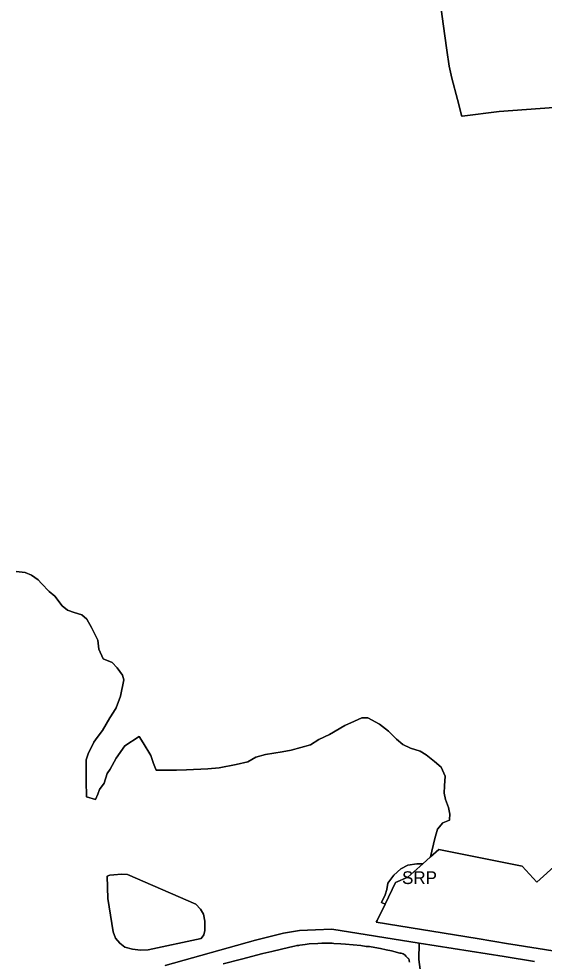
# Model space of a CAD drawing. Extents: x 598968 to 613553, y 4409678 to 4430833.
# Drawn here: x 606653 to 607149, y 4416375 to 4417266 of the extents above; entities that cross this region are included whole.
import ezdxf

# ---------------------------------------------------------------- set-up
doc = ezdxf.new("R2010")
doc.units = 0
for name, color, linetype in [('1', 7, 'Continuous'), ('Polígon industrial de Maó (naus i rafals) - ANNEX III D', 7, 'Continuous'), ('Sòl Rústic Protegit', 7, 'Continuous')]:
    doc.layers.add(name, color=color, linetype=linetype)

msp = doc.modelspace()

# ---------------------------------------------------------------- linework, layer by layer
at = {"layer": '1'}
for points in [[(607163.4465, 4416384.1234), (607166.2737, 4416401.3843), (607167.2644, 4416408.2936), (607168.6943, 4416415.2534), (607170.9668, 4416429.4365), (607176.7537, 4416465.5525), (607178.3436, 4416474.6524), (607178.5036, 4416476.1423), (607181.5374, 4416485.3831), (607180.6417, 4416484.6408), (607142.2689, 4416449.8628), (607128.5101, 4416464.9802), (607049.7261, 4416480.7842), (607041.8879, 4416473.8212), (607034.4301, 4416467.1962), (607020.2629, 4416454.6108), (607008.6601, 4416449.6102), (606998.8249, 4416429.3186), (606991.3041, 4416413.8024), (606990.5165, 4416412.1774), (607085.9131, 4416396.7506), (607115.4633, 4416391.7362), (607117.6201, 4416391.3702)], [(606774.9901, 4416385.9402), (606825.0201, 4416396.7102), (606827.5101, 4416400.3502), (606828.5001, 4416404.4902), (606828.3401, 4416413.2702), (606827.3401, 4416419.7402), (606824.3601, 4416424.3802), (606819.8901, 4416429.1802), (606755.2701, 4416457.3502), (606749.7601, 4416457.6502), (606742.5101, 4416457.0202), (606738.7001, 4416456.6802), (606736.2201, 4416455.6902), (606736.7101, 4416434.4802), (606741.8501, 4416403.1702), (606744.0001, 4416397.0402), (606747.9801, 4416392.2302), (606752.9501, 4416388.5902), (606760.0801, 4416386.7702), (606767.7001, 4416385.7702)]]:
    msp.add_lwpolyline(points, close=True, dxfattribs=at)
for points in [[(607032.9565, 4416360.2922), (607030.6965, 4416376.8919), (607031.1895, 4416392.3202), (606948.4295, 4416405.446), (606933.2098, 4416404.8904), (606917.9901, 4416404.335), (606902.9705, 4416401.7145), (606876.3512, 4416395.3537), (606790.9032, 4416371.2512)], [(606845.7414, 4416372.8224), (606863.1713, 4416377.3127), (606883.311, 4416382.493), (606891.7309, 4416384.3731), (606908.6807, 4416388.5033), (606913.1806, 4416389.5334), (606915.4606, 4416390.1634), (606917.2206, 4416390.3035), (606918.2506, 4416390.4935), (606923.3205, 4416391.1336), (606927.0905, 4416391.6136), (606935.3304, 4416392.1738), (606939.1903, 4416392.3438), (606941.8403, 4416392.4639), (606948.7602, 4416392.244), (606950.5402, 4416392.124), (606957.0701, 4416391.6641), (606961.4701, 4416391.3442), (606975.8599, 4416390.0445), (606981.0799, 4416389.3646), (606984.1898, 4416389.1346), (606989.0298, 4416388.2047), (606994.3997, 4416387.2048), (606999.9396, 4416386.095), (607005.0095, 4416384.9951), (607012.7295, 4416383.0152), (607014.0994, 4416382.8352), (607015.0594, 4416382.5553), (607015.9994, 4416382.2953), (607016.9794, 4416381.8153), (607017.8394, 4416381.0453), (607018.5694, 4416380.2053), (607019.1094, 4416379.4954), (607019.5594, 4416378.8354), (607019.9394, 4416378.5054), (607020.3694, 4416378.1754), (607020.8694, 4416377.7854), (607021.2794, 4416377.1554), (607021.5494, 4416376.4954), (607021.6994, 4416375.6055), (607021.8494, 4416374.4655)], [(607140.0037, 4416375.0621), (607111.2503, 4416379.6224), (607031.1895, 4416392.3202), (607030.6965, 4416376.8919), (607032.9565, 4416360.2922)]]:
    msp.add_lwpolyline(points, dxfattribs=at)
at = {"layer": 'Polígon industrial de Maó (naus i rafals) - ANNEX III D'}
msp.add_lwpolyline([(607021.8494, 4416374.4655), (607021.6994, 4416375.6055), (607021.5494, 4416376.4954), (607021.2794, 4416377.1554), (607020.8694, 4416377.7854), (607020.3694, 4416378.1754), (607019.9394, 4416378.5054), (607019.5594, 4416378.8354), (607019.1094, 4416379.4954), (607018.5694, 4416380.2053), (607017.8394, 4416381.0453), (607016.9794, 4416381.8153), (607015.9994, 4416382.2953), (607015.0594, 4416382.5553), (607014.0994, 4416382.8352), (607012.7295, 4416383.0152), (607005.0095, 4416384.9951), (606999.9396, 4416386.095), (606994.3997, 4416387.2048), (606989.0298, 4416388.2047), (606984.1898, 4416389.1346), (606981.0799, 4416389.3646), (606975.8599, 4416390.0445), (606961.4701, 4416391.3442), (606957.0701, 4416391.6641), (606950.5402, 4416392.124), (606948.7602, 4416392.244), (606941.8403, 4416392.4639), (606939.1903, 4416392.3438), (606935.3304, 4416392.1738), (606927.0905, 4416391.6136), (606923.3205, 4416391.1336), (606918.2506, 4416390.4935), (606917.2206, 4416390.3035), (606915.4606, 4416390.1634), (606913.1806, 4416389.5334), (606908.6807, 4416388.5033), (606891.7309, 4416384.3731), (606883.311, 4416382.493), (606863.1713, 4416377.3127), (606845.7414, 4416372.8224)], dxfattribs=at)
at = {"layer": 'Sòl Rústic Protegit'}
for points in [[(607158.3795, 4417182.197), (607106.8165, 4417178.197), (607071.5531, 4417173.7032), (607071.5035, 4417173.6968), (607067.3787, 4417189.6968), (607062.0037, 4417209.6968), (607059.4411, 4417221.197), (607057.2537, 4417236.197), (607053.8163, 4417261.197), (607050.4413, 4417284.697)], [(607050.4413, 4417284.697), (607053.8163, 4417261.197), (607057.2537, 4417236.197), (607059.4411, 4417221.197), (607062.0037, 4417209.6968), (607067.3787, 4417189.6968), (607071.5035, 4417173.6968), (607071.5531, 4417173.7032), (607106.8165, 4417178.197), (607158.3795, 4417182.197)], [(607163.4465, 4416384.1234), (607117.6201, 4416391.3702), (607115.4633, 4416391.7362), (607085.9131, 4416396.7506), (606990.5165, 4416412.1774), (606991.3041, 4416413.8024), (606998.8249, 4416429.3186), (606995.3125, 4416430.696), (606998.8125, 4416438.196), (607000.3751, 4416443.1962), (607001.4377, 4416449.1962), (607007.2503, 4416456.6962), (607013.6253, 4416462.6962), (607020.5003, 4416466.1962), (607028.8129, 4416467.1962), (607034.4301, 4416467.1962), (607041.8879, 4416473.8212), (607045.9383, 4416491.1962), (607048.3133, 4416500.1962), (607053.5009, 4416506.1962), (607059.6259, 4416508.6962), (607059.6885, 4416509.1962), (607060.1259, 4416514.1962), (607058.8135, 4416520.6962), (607055.9385, 4416528.1962), (607054.6885, 4416534.1962), (607054.8761, 4416541.1962), (607055.5635, 4416550.1962), (607051.7511, 4416558.6962), (607045.4385, 4416564.1962), (607037.6259, 4416570.1962), (607031.8759, 4416573.6962), (607022.8133, 4416576.6962), (607015.7507, 4416580.1962), (607009.6883, 4416585.1962), (607002.1881, 4416592.6962), (606993.4381, 4416599.1962), (606982.4381, 4416605.1962), (606976.9379, 4416605.1962), (606969.8753, 4416602.1962), (606960.8753, 4416598.1962), (606946.4375, 4416589.6962), (606936.1875, 4416584.6962), (606928.2499, 4416579.6962), (606909.9997, 4416574.696), (606901.4371, 4416573.196), (606885.6869, 4416570.696), (606876.7493, 4416568.196), (606869.0617, 4416563.696), (606858.1865, 4416561.196), (606841.9363, 4416558.196), (606831.3737, 4416557.196), (606810.9985, 4416556.196), (606801.6235, 4416555.696), (606787.4357, 4416555.696), (606782.3733, 4416555.696), (606779.9357, 4416562.196), (606777.3733, 4416569.696), (606770.2483, 4416581.696), (606766.3107, 4416587.696), (606752.8731, 4416578.6958), (606744.5603, 4416567.1958), (606738.9353, 4416556.6958), (606736.1227, 4416552.6958), (606733.3727, 4416543.6958), (606728.8727, 4416537.6958), (606727.1851, 4416533.1958), (606724.9975, 4416528.1958), (606716.6225, 4416530.6958), (606716.3725, 4416545.6958), (606716.4351, 4416553.6958), (606716.2475, 4416565.6958), (606718.0601, 4416571.1958), (606723.6853, 4416582.1958), (606726.7477, 4416586.6958), (606731.6229, 4416593.1958), (606738.5605, 4416605.1958), (606742.0605, 4416610.696), (606744.7481, 4416614.696), (606748.8107, 4416625.696), (606751.8107, 4416641.196), (606750.5607, 4416645.696), (606745.6233, 4416652.696), (606740.7481, 4416657.696), (606732.4981, 4416661.196), (606728.3731, 4416670.196), (606727.4357, 4416678.696), (606721.3731, 4416690.696), (606717.0607, 4416698.696), (606712.1231, 4416702.696), (606704.9355, 4416704.696), (606698.4979, 4416707.196), (606693.5605, 4416711.196), (606686.7479, 4416720.196), (606681.3103, 4416724.696), (606674.0603, 4416732.196), (606670.8103, 4416735.696), (606664.5603, 4416740.196), (606658.6227, 4416742.696), (606649.9975, 4416743.6958)], [(606649.9975, 4416743.6958), (606658.6227, 4416742.696), (606664.5603, 4416740.196), (606670.8103, 4416735.696), (606674.0603, 4416732.196), (606681.3103, 4416724.696), (606686.7479, 4416720.196), (606693.5605, 4416711.196), (606698.4979, 4416707.196), (606704.9355, 4416704.696), (606712.1231, 4416702.696), (606717.0607, 4416698.696), (606721.3731, 4416690.696), (606727.4357, 4416678.696), (606728.3731, 4416670.196), (606732.4981, 4416661.196), (606740.7481, 4416657.696), (606745.6233, 4416652.696), (606750.5607, 4416645.696), (606751.8107, 4416641.196), (606748.8107, 4416625.696), (606744.7481, 4416614.696), (606742.0605, 4416610.696), (606738.5605, 4416605.1958), (606731.6229, 4416593.1958), (606726.7477, 4416586.6958), (606723.6853, 4416582.1958), (606718.0601, 4416571.1958), (606716.2475, 4416565.6958), (606716.4351, 4416553.6958), (606716.3725, 4416545.6958), (606716.6225, 4416530.6958), (606724.9975, 4416528.1958), (606727.1851, 4416533.1958), (606728.8727, 4416537.6958), (606733.3727, 4416543.6958), (606736.1227, 4416552.6958), (606738.9353, 4416556.6958), (606744.5603, 4416567.1958), (606752.8731, 4416578.6958), (606766.3107, 4416587.696), (606770.2483, 4416581.696), (606777.3733, 4416569.696), (606779.9357, 4416562.196), (606782.3733, 4416555.696), (606787.4357, 4416555.696), (606801.6235, 4416555.696), (606810.9985, 4416556.196), (606831.3737, 4416557.196), (606841.9363, 4416558.196), (606858.1865, 4416561.196), (606869.0617, 4416563.696), (606876.7493, 4416568.196), (606885.6869, 4416570.696), (606901.4371, 4416573.196), (606909.9997, 4416574.696), (606928.2499, 4416579.6962), (606936.1875, 4416584.6962), (606946.4375, 4416589.6962), (606960.8753, 4416598.1962), (606969.8753, 4416602.1962), (606976.9379, 4416605.1962), (606982.4381, 4416605.1962), (606993.4381, 4416599.1962), (607002.1881, 4416592.6962), (607009.6883, 4416585.1962), (607015.7507, 4416580.1962), (607022.8133, 4416576.6962), (607031.8759, 4416573.6962), (607037.6259, 4416570.1962), (607045.4385, 4416564.1962), (607051.7511, 4416558.6962), (607055.5635, 4416550.1962), (607054.8761, 4416541.1962), (607054.6885, 4416534.1962), (607055.9385, 4416528.1962), (607058.8135, 4416520.6962), (607060.1259, 4416514.1962), (607059.6885, 4416509.1962), (607059.6259, 4416508.6962), (607053.5009, 4416506.1962), (607048.3133, 4416500.1962), (607045.9383, 4416491.1962), (607041.8879, 4416473.8212), (607049.7261, 4416480.7842), (607128.5101, 4416464.9802), (607142.2689, 4416449.8628), (607180.6417, 4416484.6408)], [(606790.9032, 4416371.2512), (606876.3512, 4416395.3537), (606902.9705, 4416401.7145), (606917.9901, 4416404.335), (606933.2098, 4416404.8904), (606948.4295, 4416405.446), (607031.1895, 4416392.3202), (607111.2503, 4416379.6224), (607140.0037, 4416375.0621)]]:
    msp.add_lwpolyline(points, dxfattribs=at)
for points in [[(606998.8249, 4416429.3186), (607008.6601, 4416449.6102), (607020.2629, 4416454.6108), (607034.4301, 4416467.1962), (607028.8129, 4416467.1962), (607020.5003, 4416466.1962), (607013.6253, 4416462.6962), (607007.2503, 4416456.6962), (607001.4377, 4416449.1962), (607000.3751, 4416443.1962), (606998.8125, 4416438.196), (606995.3125, 4416430.696)], [(606774.9901, 4416385.9402), (606767.7001, 4416385.7702), (606760.0801, 4416386.7702), (606752.9501, 4416388.5902), (606747.9801, 4416392.2302), (606744.0001, 4416397.0402), (606741.8501, 4416403.1702), (606736.7101, 4416434.4802), (606736.2201, 4416455.6902), (606738.7001, 4416456.6802), (606742.5101, 4416457.0202), (606749.7601, 4416457.6502), (606755.2701, 4416457.3502), (606819.8901, 4416429.1802), (606824.3601, 4416424.3802), (606827.3401, 4416419.7402), (606828.3401, 4416413.2702), (606828.5001, 4416404.4902), (606827.5101, 4416400.3502), (606825.0201, 4416396.7102)]]:
    msp.add_lwpolyline(points, close=True, dxfattribs=at)

# ---------------------------------------------------------------- texts
msp.add_text('SRP', height=12, dxfattribs=at).set_placement((607014.8713, 4416448.2574))

doc.saveas('drawing.dxf')
